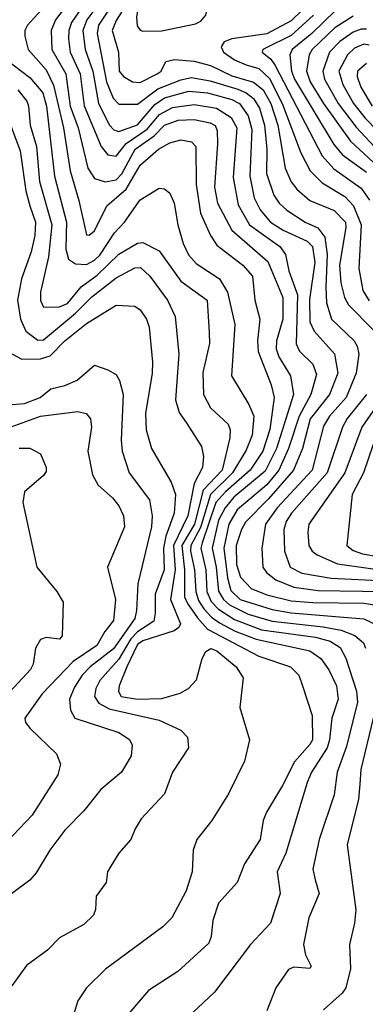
# Model space of a CAD drawing. Extents: x 501367 to 657802, y 482273 to 547541.
# Tile 362 of 656: x 609857 to 611140, y 485404 to 489056. Entities that reach past the tile are written whole.
import ezdxf

# ---------------------------------------------------------------- set-up
doc = ezdxf.new("R2010")
doc.units = 0

msp = doc.modelspace()

# ---------------------------------------------------------------- linework, layer by layer
at = {"layer": '0CON20XD'}
for points in [[(610315, 489013.4), (610385, 489014), (610509.9, 489040.1), (610529.9, 489050.1), (610548, 489072), (610576.1, 489215), (610565, 489236.9), (610505, 489275.2), (610445, 489286.7), (610389.9, 489280.1), (610365, 489262.4), (610332, 489215), (610302.1, 489135), (610291.3, 489065), (610293.4, 489033.4), (610305, 489016.4), (610315, 489013.4)], [(609989.8, 489150.2), (609886, 489035), (609875.9, 489015), (609875.9, 488995), (609888.8, 488945), (609955, 488869.5), (609982.5, 488812.5), (610020.3, 488655), (610044.9, 488494.9), (610077, 488385), (610105, 488257.5), (610115, 488257.1), (610135, 488272.5), (610180.3, 488365), (610252.3, 488427.7), (610305, 488516.2), (610372.5, 488575), (610415, 488599.1), (610455, 488609.6), (610495, 488603.1), (610511.6, 488585), (610511.9, 488445), (610527.9, 488337.9), (610565.5, 488255.5), (610589, 488219), (610686, 488145), (610721.3, 488105), (610730.6, 488015), (610748.4, 487945), (610740.2, 487865), (610743, 487825), (610791.3, 487701.3), (610802.5, 487655), (610785.5, 487535.5), (610760.5, 487455), (610712.9, 487385), (610621, 487305), (610585.6, 487265), (610535.3, 487115), (610530.1, 487095), (610548, 487015), (610552.2, 486935), (610567.6, 486897.6), (610595, 486869.1), (610655, 486830.8), (610755, 486792.8), (610955, 486765.3), (611010.5, 486750.5), (611047.3, 486727.3), (611068, 486688), (611107.4, 486565), (611111.4, 486525), (611070.2, 486359.8), (611035.7, 486265), (611025, 486181.2), (610969.7, 486015), (610945.4, 485905), (610954.4, 485865.6), (610969.2, 485815), (610930.8, 485725), (610911.5, 485625), (610917.9, 485587.9), (610940, 485545), (610935, 485536.7), (610875, 485542), (610855, 485532.9), (610807.9, 485465), (610775, 485379.2)], [(610057.9, 489145), (609990.4, 489055), (609973.7, 489015), (609977, 488945), (610027.9, 488855), (610044.5, 488735.5), (610074.1, 488655), (610109.8, 488505), (610135, 488466.8), (610174.4, 488454.4), (610215, 488461.7), (610236.1, 488483.9), (610285.4, 488575), (610356.5, 488625), (610395, 488664.8), (610445, 488683.2), (610505, 488686.1), (610565, 488673.3), (610583.3, 488663.3), (610590.8, 488645), (610591.1, 488595), (610580.5, 488435), (610591.7, 488375), (610645.1, 488275.1), (610778.3, 488158.3), (610833.9, 488025), (610834.4, 487945), (610810.3, 487865), (610809.8, 487835), (610819.2, 487805), (610862.5, 487735), (610874.2, 487665), (610811, 487465), (610768.8, 487381.2), (610652.2, 487285), (610619.8, 487245), (610595, 487200), (610571.8, 487095), (610586.2, 487025), (610595, 486936.2), (610614.1, 486905), (610635.7, 486885), (610705, 486850.7), (610795, 486824.3), (610983.9, 486803.9), (611051, 486791), (611101.1, 486771.1), (611133.3, 486745), (611141.7, 486725)], [(610117.4, 489145), (610050, 489045), (610039.5, 489015), (610038.9, 488985), (610045.1, 488935.1), (610081.6, 488855), (610096.8, 488736.8), (610159.6, 488585), (610185, 488554.1), (610215, 488550), (610253, 488597), (610330.9, 488649.1), (610375.8, 488704.2), (610425, 488730.5), (610505, 488741.3), (610587.5, 488727.5), (610642.4, 488692.4), (610663.8, 488655), (610650.2, 488469.8), (610668.5, 488368.5), (610710.2, 488295), (610823.1, 488215), (610843.9, 488185), (610855.9, 488124.1), (610888.1, 488035), (610883.5, 487853.5), (610896.5, 487826.5), (610945, 487777.9), (610959.2, 487739.2), (610937.6, 487665), (610894.5, 487585.5), (610855.3, 487464.7), (610819.9, 487385), (610775, 487330.5), (610665, 487237.4), (610634, 487185), (610614.7, 487095), (610629.2, 486985), (610641.5, 486938.5), (610675.3, 486905), (610795, 486868.1), (610865, 486855.8), (611135, 486833.2), (611181.5, 486811.5)], [(610166.1, 489135), (610106.4, 489055), (610091.5, 489015), (610100, 488945), (610128.8, 488865), (610150.3, 488745), (610190.6, 488665), (610207.1, 488647.1), (610225, 488641.2), (610295, 488665.2), (610359.3, 488740.7), (610395, 488765.3), (610485, 488790.5), (610555, 488784.4), (610645, 488759.9), (610672.9, 488745), (610705, 488699.4), (610718.7, 488648.7), (610712.1, 488475), (610727.9, 488395), (610750.5, 488350.5), (610788.1, 488305), (610835, 488275.5), (610925, 488233.7), (610944.9, 488214.9), (610953.6, 488155), (610932.6, 488017.4), (610934.2, 487935), (610950.6, 487900.6), (611025.8, 487815.8), (611039, 487745), (611007.9, 487665), (610935.4, 487575), (610907.6, 487465), (610873.2, 487385), (610781.4, 487278.6), (610695, 487191.9)], [(610215.7, 489134.3), (610149.7, 489035)], [(610247.1, 489102.9), (610215, 489052.5), (610200.9, 489015), (610223.8, 488935), (610226.7, 488865), (610242.5, 488845), (610275.6, 488825.6), (610305, 488822.7), (610367.9, 488855), (610382.7, 488865), (610399.7, 488900.3), (610432.2, 488907.8), (610505, 488901.8), (610566.2, 488886.2), (610645, 488848), (610725, 488823.8), (610761.6, 488795), (610790.1, 488745), (610815.4, 488665), (610843.3, 488505), (610865, 488453.8), (610886.7, 488426.7), (610934.7, 488385), (611025, 488347.6), (611066.7, 488305), (611068.3, 488285), (611044.9, 488145), (611049.7, 488079.7), (611063.3, 488025), (611078.2, 487998.2), (611169.2, 487905)], [(610907.4, 489092.6), (610865, 489051), (610775, 489003.6), (610644.8, 488985.2), (610616.5, 488973.5), (610605.4, 488955), (610613.3, 488935), (610655, 488907.3), (610698.6, 488888.6), (610745, 488874.5), (610785, 488837.6), (610832.2, 488745), (610901.3, 488561.3), (610935.4, 488495.4), (610980.8, 488450.8), (611065, 488399.6), (611097.1, 488365), (611124.6, 488295), (611116.8, 488133.2), (611131.7, 488051.7), (611155, 488012.4)], [(610948.1, 489071.9), (610865, 488996.7), (610769.4, 488950.6), (610759.6, 488945), (610757.8, 488935), (610789.2, 488909.2), (610806.2, 488886.2), (610980.7, 488550.7), (611023, 488503), (611125, 488430.4), (611156.3, 488386.3)], [(611029.7, 489090.3), (610942.3, 489005), (610868.9, 488945), (610860.6, 488925), (610865.9, 488865), (610877, 488835), (611023, 488593), (611055.7, 488555), (611145, 488489.7)], [(611095, 489069.1), (611027.1, 489025), (610943.7, 488945), (610932.2, 488925), (610921.9, 488865), (610936, 488825), (610985.1, 488745), (611085.1, 488605.1), (611203.9, 488495)], [(610149.7, 489035), (610144.9, 489005), (610180, 488825), (610204.7, 488764.7), (610225, 488742.5), (610295, 488742.2), (610370.4, 488799.6), (610455, 488832.6), (610495, 488841.1), (610565, 488829), (610667.5, 488797.5), (610698, 488785), (610725, 488763.3), (610747.3, 488727.3), (610765.8, 488665), (610774.3, 488575), (610773.2, 488485), (610801.1, 488405), (610820.8, 488375), (610849, 488349), (610916.9, 488305), (610963.9, 488283.9), (610989.7, 488249.7), (610998.8, 488185), (610993.8, 488063.8), (610996.1, 488006.1), (611014.7, 487945), (611098.6, 487865), (611110.5, 487845), (611116.1, 487815), (611106.1, 487745), (611068.8, 487655), (611007.7, 487585), (610985, 487547.7), (610942.8, 487385), (610813.6, 487245), (610770.2, 487185), (610755.8, 487095), (610759.4, 487025), (610774.1, 487005), (610807.8, 486977.8), (610875, 486951.2), (610965, 486939.2), (611211.2, 486935)], [(611145, 489020.1), (611125, 489021), (611095, 489009.8), (611046.4, 488975), (611007.7, 488935), (610982.4, 488865), (610989, 488835), (611040, 488745), (611106.5, 488656.5), (611192.3, 488565)], [(611155, 488960.8), (611135, 488964.9), (611099.7, 488950.3), (611074.8, 488925), (611042.3, 488865), (611057, 488815), (611097.1, 488745), (611140.1, 488690.1), (611233, 488595)], [(609769.3, 488935), (609895, 488841.7), (609943.4, 488785), (609957.2, 488735), (609986.9, 488475), (610030.9, 488305), (610030.3, 488259.7), (610029, 488205), (610038.1, 488168.1), (610065, 488150.3), (610105, 488148.3), (610135, 488163.5), (610155, 488182), (610209, 488265), (610245.8, 488305), (610305, 488387.5), (610375, 488431.2), (610395, 488428.5), (610415, 488411.9), (610431.1, 488375), (610444.3, 488295), (610464.3, 488225), (610483.9, 488183.9), (610511.9, 488151.9), (610599.1, 488095), (610629.1, 488045), (610655.7, 487925), (610643.3, 487735), (610707.9, 487627.9), (610726, 487585), (610720, 487515), (610698.5, 487458.5), (610647.5, 487375), (610566, 487295), (610527.9, 487172.1), (610493, 487105), (610491.6, 487085), (610506.5, 487015), (610510.6, 486935), (610521.7, 486901.7), (610541.2, 486871.2), (610569.6, 486839.7), (610598.7, 486818.7), (610657.7, 486787.7), (610735, 486758.1), (610935, 486714.3), (610975, 486685.9), (611005, 486644.6), (611033.5, 486585), (611039.6, 486535), (611015.6, 486465), (611007.7, 486385), (610999, 486355), (610940.9, 486265), (610924, 486226), (610845.2, 485964.8), (610813.6, 485895), (610824.7, 485815), (610788.7, 485705), (610714.5, 485625), (610580.6, 485449.4), (610456.9, 485333.1)], [(611145, 488892.7), (611111.5, 488865), (611110.2, 488845), (611123.5, 488805), (611165.8, 488735)], [(609850.3, 488795), (609883.6, 488753.6), (609890.4, 488735), (609895.6, 488665), (609920, 488585), (609931, 488455), (609976.5, 488295), (609963.8, 488176.2), (609934.7, 488044.7), (609933.9, 488013.9), (609945, 487990), (610005, 487991.2), (610035, 488002.8), (610085.1, 488064.9), (610145, 488108.1), (610225, 488185.6), (610295, 488227.2), (610315, 488229.3), (610375, 488198.5), (610455, 488085.8), (610553.8, 488015), (610560.9, 487895), (610562.3, 487855), (610536.7, 487746.7), (610540.2, 487665), (610566.2, 487616.2), (610631.5, 487555), (610639.1, 487535), (610638, 487505), (610608.4, 487385), (610538.9, 487311.1), (610505.8, 487185), (610459.4, 487105), (610468.7, 487015), (610469.6, 486915), (610480, 486890), (610517, 486837), (610555.1, 486795.1), (610745, 486694.8), (610862.5, 486655), (610893.8, 486625), (610907.1, 486585), (610943.1, 486475), (610944.3, 486385), (610935, 486366.9), (610877, 486303), (610832.9, 486215), (610773.2, 486116.8), (610761.2, 486085), (610750, 486015), (610691.8, 485925), (610665, 485855.8), (610595, 485778.8), (610574.5, 485715), (610568.5, 485655), (610559.1, 485630.9), (610444.7, 485525.3), (610335, 485454.4), (610233.1, 485335)], [(609797.5, 488735), (609858.9, 488568.9), (609880.4, 488420.4), (609894.9, 488364.9), (609915.5, 488305), (609913.7, 488255), (609900.4, 488195), (609863.6, 488095), (609849.2, 488015), (609859.6, 487945), (609880.6, 487900.6), (609925, 487867.5), (609945, 487868.5), (610065, 487966.7), (610125, 488027.7), (610215, 488097.8), (610285, 488135.2), (610306.3, 488136.3), (610340, 488105), (610405.9, 488015), (610434.5, 487954.5), (610448, 487815), (610435.3, 487645.3), (610449.1, 487599.1), (610477.5, 487557.5), (610532.6, 487472.6), (610540, 487435), (610536, 487395), (610504.4, 487335.6), (610481.8, 487215), (610428, 487105), (610434, 487015), (610417.5, 486905), (610454.7, 486815), (610448.5, 486801.5), (610431, 486789), (610315, 486752), (610295, 486738.7), (610254.6, 486655), (610226.4, 486585), (610223.5, 486563.5), (610234.4, 486545), (610295, 486535.2), (610385, 486538.4), (610452.4, 486557.6), (610484.3, 486575.7), (610513.2, 486606.8), (610534.1, 486685.9), (610547.7, 486712.3), (610567.1, 486722.9), (610589.2, 486715), (610660.9, 486655), (610687.3, 486615), (610674.4, 486505), (610710.6, 486385), (610691.5, 486305), (610632.5, 486185), (610570.9, 486085), (610515.4, 486015), (610501.8, 485975), (610497.1, 485895), (610474.7, 485825), (610422.3, 485725), (610389.2, 485690.9), (610175.3, 485534.7), (610105.4, 485464.6), (610073, 485417), (610056.5, 485365)], [(609825, 487818.2), (609865, 487796.2), (609935, 487797.8), (609970.9, 487809.1), (610024.8, 487865), (610105, 487928.9), (610215, 487996.6), (610285, 487992.7), (610305, 487980), (610327.7, 487945), (610337.9, 487915), (610350.6, 487785), (610349, 487745), (610323.9, 487595), (610326.3, 487535), (610346.8, 487465), (610419.8, 487339.8), (610435.2, 487295.2), (610430.2, 487225), (610400.3, 487140.3), (610391.4, 487095), (610393.7, 487015), (610360.3, 486925), (610360.7, 486855), (610354.8, 486825), (610295, 486785.3), (610270.2, 486759.8), (610225, 486683.3), (610154.8, 486605), (610139.4, 486575), (610134.8, 486545), (610151.2, 486521.2), (610189.3, 486499.3), (610375, 486457.5), (610455, 486420.8), (610480, 486395), (610484.2, 486355), (610424.6, 486265.4), (610394.4, 486185), (610308.6, 486091.4), (610285.7, 486055), (610270, 486015), (610225, 485964), (610195, 485916.2), (610182.9, 485895), (610178, 485855), (610141.2, 485805), (610139.2, 485755), (610130.8, 485735), (610095, 485699.4), (610005, 485650.6), (609960.6, 485605), (609882.8, 485547.2), (609827.4, 485472.6)], [(609815, 487627.1), (609875, 487631.8), (609933.6, 487655), (609973.1, 487686.9), (610025, 487698.4), (610071, 487719), (610135, 487774), (610185, 487757.5), (610215, 487739.4), (610227.6, 487717.6), (610241.4, 487665), (610233.9, 487496.1), (610237.2, 487455), (610263.8, 487375), (610339.1, 487275), (610349.5, 487215), (610346, 487175), (610296.2, 486963.8), (610291.3, 486865), (610284.1, 486835), (610205, 486721.8), (610118.3, 486655), (610089.2, 486625), (610060.5, 486579.5), (610041.6, 486535), (610045.3, 486495.3), (610061.4, 486465), (610225, 486412.3), (610265.5, 486385.5), (610274.6, 486365), (610270.8, 486325), (610235.2, 486264.8), (610158.9, 486201.1), (610095, 486121.4), (610025, 486050), (609968.9, 485975), (609918.3, 485891.7), (609895.2, 485864.8), (609826.7, 485813.3)], [(611144.5, 487665), (611073.5, 487576.5), (611055.9, 487545), (610999.3, 487375), (610866.5, 487225), (610846.7, 487195), (610838.4, 487165), (610839.8, 487085), (610861.8, 487025), (610905, 487003.3), (611013.8, 486983.8), (611215, 486974.5)], [(611211.5, 487665), (611127.6, 487545), (611064.1, 487375), (610931.2, 487185), (610927.1, 487155), (610931.1, 487105), (610943.4, 487085), (610961.1, 487071.1), (611037, 487037), (611318.1, 486998.1)], [(609825, 487546), (609935, 487584.8), (610072.7, 487602.7), (610104.2, 487595), (610119.5, 487575), (610123.8, 487545), (610109.6, 487455), (610127.6, 487367.6), (610148.9, 487328.9), (610201.7, 487281.7), (610225, 487252.2), (610243.1, 487215), (610246.5, 487175), (610182.7, 487025), (610212.6, 486905), (610205, 486827.5), (610172.9, 486787.1), (610143.8, 486735), (610055.3, 486674.7), (609941.2, 486555), (609876.2, 486465), (609878.5, 486448.5), (609896.2, 486426.2), (609993.3, 486333.3), (610008.5, 486295), (609999.2, 486255), (609904.1, 486105.9), (609737.2, 485932.8)], [(609855, 487466.6), (609895, 487466.8), (609934.2, 487445), (609955.3, 487395), (609955, 487380), (609945, 487365.4), (609874.6, 487305), (609869.2, 487265), (609920.8, 487025), (609995.7, 486935), (610018.6, 486895), (610015, 486770), (610005, 486757.5), (609955, 486764.2), (609935, 486757.1), (609916.5, 486725), (609907.7, 486665), (609897.5, 486645), (609775.2, 486514.8)], [(611169.6, 487480.4), (611133.3, 487375), (611092, 487295), (611071.6, 487105), (611095, 487087.1), (611130.5, 487075), (611305, 487044.7)], [(610695, 487191.9), (610680.2, 487165), (610661.4, 487105), (610661.9, 487035), (610677.5, 486987.5), (610716.6, 486946.6), (610775, 486922), (610865, 486900.8), (610945, 486893.6), (611135, 486891.2), (611205, 486881)], [(611169.1, 486465), (611123.2, 486275), (611119.9, 486220.1), (611114.8, 486165.2), (611073.6, 485995), (611105.8, 485754.2), (611100.6, 485705), (611081.3, 485625), (611085.3, 485535), (611068.5, 485465), (611055, 485444.5), (610985, 485382.7)]]:
    msp.add_lwpolyline(points, dxfattribs=at)

doc.saveas('drawing.dxf')
